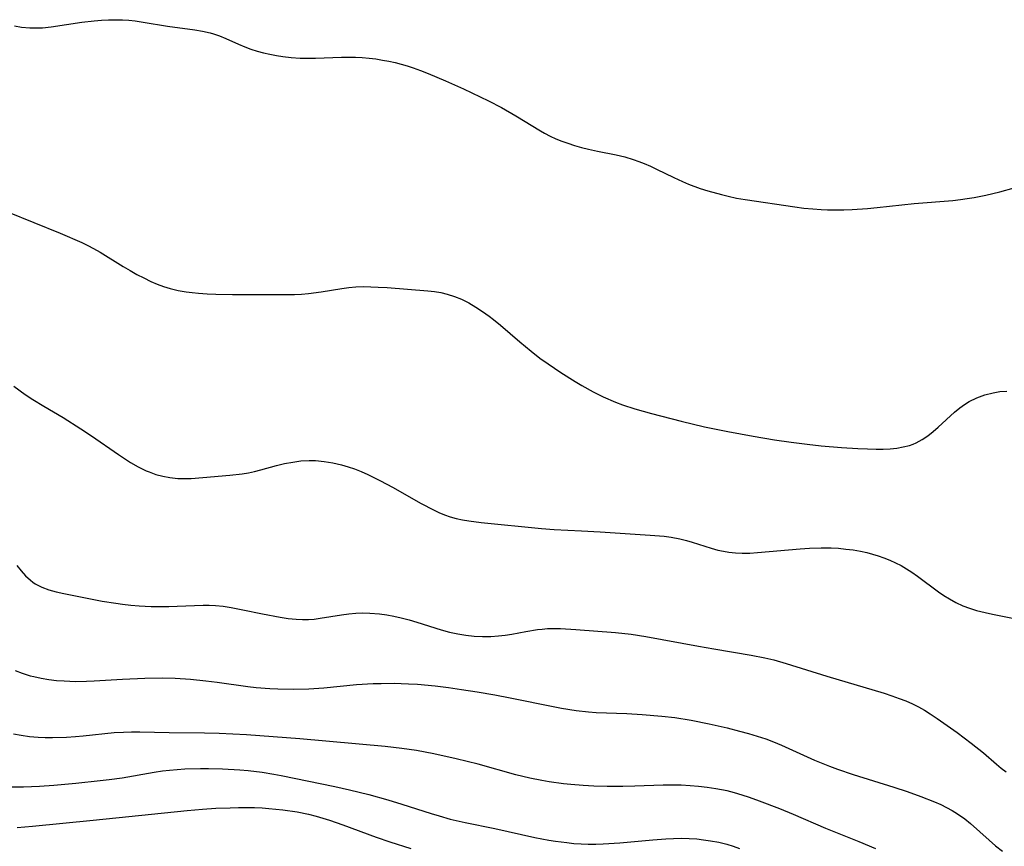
# Model space of a CAD drawing. Header units: metres. Extents: x 1073367 to 1082519, y 1569854 to 1574957.
# Tile 981 of 1056: x 1079686 to 1079898, y 1573738 to 1573916. Entities that reach past the tile are written whole.
import ezdxf

# ---------------------------------------------------------------- set-up
doc = ezdxf.new("R2010")
doc.units = ezdxf.units.M
doc.layers.add('CGG_CurvaNivelLidar_v1', color=253, linetype='Continuous', lineweight=30)

msp = doc.modelspace()

# ---------------------------------------------------------------- linework, layer by layer
at = {"layer": 'CGG_CurvaNivelLidar_v1'}
for p, q in [((1079693.1563, 1573914.4779, 78.5), (1079699.7015, 1573915.4387, 78.5)), ((1079699.7015, 1573915.4387, 78.5), (1079702.3791, 1573915.7509, 78.5)), ((1079702.3791, 1573915.7509, 78.5), (1079703.9362, 1573915.8872, 78.5)), ((1079703.9362, 1573915.8872, 78.5), (1079705.494, 1573915.977, 78.5)), ((1079705.494, 1573915.977, 78.5), (1079706.9765, 1573916.0079, 78.5)), ((1079706.9765, 1573916.0079, 78.5), (1079708.4564, 1573915.9762, 78.5)), ((1079708.4564, 1573915.9762, 78.5), (1079709.8132, 1573915.8862, 78.5)), ((1079709.8132, 1573915.8862, 78.5), (1079711.1654, 1573915.7441, 78.5)), ((1079711.1654, 1573915.7441, 78.5), (1079712.9192, 1573915.497, 78.5)), ((1079712.9192, 1573915.497, 78.5), (1079718.1528, 1573914.6239, 78.5)), ((1079685.2951, 1573914.6552, 78.5), (1079686.7451, 1573914.4139, 78.5)), ((1079686.7451, 1573914.4139, 78.5), (1079688.5818, 1573914.2321, 78.5)), ((1079688.5818, 1573914.2321, 78.5), (1079690.2973, 1573914.2233, 78.5)), ((1079690.2973, 1573914.2233, 78.5), (1079691.307, 1573914.2833, 78.5)), ((1079691.307, 1573914.2833, 78.5), (1079693.1563, 1573914.4779, 78.5)), ((1079718.1528, 1573914.6239, 78.5), (1079723.9934, 1573913.8317, 78.5)), ((1079723.9934, 1573913.8317, 78.5), (1079725.6479, 1573913.5454, 78.5)), ((1079725.6479, 1573913.5454, 78.5), (1079727.269, 1573913.1748, 78.5)), ((1079727.269, 1573913.1748, 78.5), (1079728.0045, 1573912.9641, 78.5)), ((1079728.0045, 1573912.9641, 78.5), (1079729.2977, 1573912.5123, 78.5)), ((1079729.2977, 1573912.5123, 78.5), (1079730.6612, 1573911.9482, 78.5)), ((1079730.6612, 1573911.9482, 78.5), (1079733.3723, 1573910.7269, 78.5)), ((1079733.3723, 1573910.7269, 78.5), (1079734.7503, 1573910.144, 78.5)), ((1079734.7503, 1573910.144, 78.5), (1079736.0548, 1573909.6597, 78.5)), ((1079736.0548, 1573909.6597, 78.5), (1079737.3859, 1573909.2344, 78.5)), ((1079737.3859, 1573909.2344, 78.5), (1079738.7405, 1573908.8701, 78.5)), ((1079738.7405, 1573908.8701, 78.5), (1079740.1209, 1573908.5669, 78.5)), ((1079740.1209, 1573908.5669, 78.5), (1079741.5175, 1573908.3166, 78.5)), ((1079741.5175, 1573908.3166, 78.5), (1079742.9261, 1573908.1082, 78.5)), ((1079742.9261, 1573908.1082, 78.5), (1079744.7148, 1573907.8986, 78.5)), ((1079744.7148, 1573907.8986, 78.5), (1079746.6029, 1573907.7588, 78.5)), ((1079746.6029, 1573907.7588, 78.5), (1079748.5011, 1573907.7032, 78.5)), ((1079748.5011, 1573907.7032, 78.5), (1079749.906, 1573907.7141, 78.5)), ((1079749.906, 1573907.7141, 78.5), (1079755.5228, 1573907.9309, 78.5)), ((1079755.5228, 1573907.9309, 78.5), (1079757.0076, 1573907.9589, 78.5)), ((1079757.0076, 1573907.9589, 78.5), (1079758.4906, 1573907.9429, 78.5)), ((1079758.4906, 1573907.9429, 78.5), (1079759.9582, 1573907.8695, 78.5)), ((1079759.9582, 1573907.8695, 78.5), (1079761.4219, 1573907.7411, 78.5)), ((1079761.4219, 1573907.7411, 78.5), (1079762.8806, 1573907.5617, 78.5)), ((1079762.8806, 1573907.5617, 78.5), (1079764.34, 1573907.3326, 78.5)), ((1079764.34, 1573907.3326, 78.5), (1079765.6894, 1573907.0777, 78.5)), ((1079765.6894, 1573907.0777, 78.5), (1079767.0304, 1573906.7815, 78.5)), ((1079767.0304, 1573906.7815, 78.5), (1079768.3609, 1573906.4406, 78.5)), ((1079768.3609, 1573906.4406, 78.5), (1079769.6272, 1573906.0679, 78.5)), ((1079769.6272, 1573906.0679, 78.5), (1079770.8816, 1573905.6534, 78.5)), ((1079770.8816, 1573905.6534, 78.5), (1079772.4996, 1573905.0577, 78.5)), ((1079772.4996, 1573905.0577, 78.5), (1079774.105, 1573904.4185, 78.5)), ((1079774.105, 1573904.4185, 78.5), (1079777.836, 1573902.8579, 78.5)), ((1079777.836, 1573902.8579, 78.5), (1079781.6858, 1573901.1455, 78.5)), ((1079781.6858, 1573901.1455, 78.5), (1079787.1262, 1573898.5588, 78.5)), ((1079787.1262, 1573898.5588, 78.5), (1079789.8747, 1573897.131, 78.5)), ((1079789.8747, 1573897.131, 78.5), (1079792.9736, 1573895.3495, 78.5)), ((1079792.9736, 1573895.3495, 78.5), (1079798.242, 1573892.1036, 78.5)), ((1079798.242, 1573892.1036, 78.5), (1079799.0958, 1573891.6136, 78.5)), ((1079799.0958, 1573891.6136, 78.5), (1079800.3218, 1573890.9808, 78.5)), ((1079800.3218, 1573890.9808, 78.5), (1079801.5809, 1573890.4068, 78.5)), ((1079801.5809, 1573890.4068, 78.5), (1079802.8677, 1573889.8844, 78.5)), ((1079802.8677, 1573889.8844, 78.5), (1079804.1086, 1573889.434, 78.5)), ((1079804.1086, 1573889.434, 78.5), (1079805.5817, 1573888.9639, 78.5)), ((1079805.5817, 1573888.9639, 78.5), (1079807.0759, 1573888.5464, 78.5)), ((1079807.0759, 1573888.5464, 78.5), (1079808.5862, 1573888.1734, 78.5)), ((1079808.5862, 1573888.1734, 78.5), (1079810.481, 1573887.7585, 78.5)), ((1079810.481, 1573887.7585, 78.5), (1079814.5159, 1573886.9249, 78.5)), ((1079814.5159, 1573886.9249, 78.5), (1079816.3495, 1573886.4883, 78.5)), ((1079816.3495, 1573886.4883, 78.5), (1079818.1555, 1573885.9677, 78.5)), ((1079818.1555, 1573885.9677, 78.5), (1079819.3593, 1573885.5508, 78.5)), ((1079819.3593, 1573885.5508, 78.5), (1079820.546, 1573885.0851, 78.5)), ((1079820.546, 1573885.0851, 78.5), (1079821.8665, 1573884.5104, 78.5)), ((1079821.8665, 1573884.5104, 78.5), (1079823.1716, 1573883.8968, 78.5)), ((1079823.1716, 1573883.8968, 78.5), (1079826.8824, 1573882.0509, 78.5)), ((1079826.8824, 1573882.0509, 78.5), (1079828.7731, 1573881.19, 78.5)), ((1079828.7731, 1573881.19, 78.5), (1079830.0307, 1573880.6753, 78.5)), ((1079830.0307, 1573880.6753, 78.5), (1079832.5915, 1573879.7474, 78.5)), ((1079832.5915, 1573879.7474, 78.5), (1079834.2005, 1573879.2304, 78.5)), ((1079896.9596, 1573879.0295, 78.5), (1079900.0363, 1573879.8762, 78.5)), ((1079834.2005, 1573879.2304, 78.5), (1079837.1165, 1573878.3956, 78.5)), ((1079837.1165, 1573878.3956, 78.5), (1079838.5903, 1573878.0337, 78.5)), ((1079838.5903, 1573878.0337, 78.5), (1079840.3865, 1573877.6569, 78.5)), ((1079840.3865, 1573877.6569, 78.5), (1079842.1954, 1573877.3365, 78.5)), ((1079842.1954, 1573877.3365, 78.5), (1079852.9121, 1573875.745, 78.5)), ((1079886.8383, 1573877.1613, 78.5), (1079888.4601, 1573877.3476, 78.5)), ((1079888.4601, 1573877.3476, 78.5), (1079889.9403, 1573877.5595, 78.5)), ((1079889.9403, 1573877.5595, 78.5), (1079891.4157, 1573877.8076, 78.5)), ((1079891.4157, 1573877.8076, 78.5), (1079893.9167, 1573878.302, 78.5)), ((1079893.9167, 1573878.302, 78.5), (1079896.9596, 1573879.0295, 78.5)), ((1079852.9121, 1573875.745, 78.5), (1079854.8382, 1573875.5139, 78.5)), ((1079854.8382, 1573875.5139, 78.5), (1079856.7674, 1573875.3231, 78.5)), ((1079856.7674, 1573875.3231, 78.5), (1079858.5244, 1573875.1942, 78.5)), ((1079865.1791, 1573875.1769, 78.5), (1079868.4723, 1573875.3996, 78.5)), ((1079868.4723, 1573875.3996, 78.5), (1079870.6048, 1573875.6161, 78.5)), ((1079870.6048, 1573875.6161, 78.5), (1079878.5344, 1573876.5215, 78.5)), ((1079878.5344, 1573876.5215, 78.5), (1079886.8383, 1573877.1613, 78.5)), ((1079683.7698, 1573874.7145, 78), (1079695.0571, 1573870.0949, 78)), ((1079858.5244, 1573875.1942, 78.5), (1079859.9417, 1573875.1337, 78.5)), ((1079859.9417, 1573875.1337, 78.5), (1079861.6861, 1573875.1051, 78.5)), ((1079861.6861, 1573875.1051, 78.5), (1079863.4323, 1573875.1203, 78.5)), ((1079863.4323, 1573875.1203, 78.5), (1079865.1791, 1573875.1769, 78.5)), ((1079695.0571, 1573870.0949, 78), (1079699.7038, 1573868.0939, 78)), ((1079699.7038, 1573868.0939, 78), (1079700.9934, 1573867.4858, 78)), ((1079700.9934, 1573867.4858, 78), (1079702.2616, 1573866.8393, 78)), ((1079702.2616, 1573866.8393, 78), (1079703.6615, 1573866.054, 78)), ((1079703.6615, 1573866.054, 78), (1079708.6423, 1573862.9665, 78)), ((1079708.6423, 1573862.9665, 78), (1079710.1316, 1573862.0745, 78)), ((1079710.1316, 1573862.0745, 78), (1079711.577, 1573861.253, 78)), ((1079711.577, 1573861.253, 78), (1079713.0409, 1573860.4752, 78)), ((1079713.0409, 1573860.4752, 78), (1079714.527, 1573859.7546, 78)), ((1079714.527, 1573859.7546, 78), (1079715.9084, 1573859.1592, 78)), ((1079715.9084, 1573859.1592, 78), (1079717.3128, 1573858.634, 78)), ((1079717.3128, 1573858.634, 78), (1079718.7418, 1573858.1906, 78)), ((1079755.5696, 1573858.1979, 78), (1079757.0921, 1573858.4057, 78)), ((1079757.0921, 1573858.4057, 78), (1079758.6176, 1573858.5517, 78)), ((1079758.6176, 1573858.5517, 78), (1079760.215, 1573858.616, 78)), ((1079760.215, 1573858.616, 78), (1079761.8171, 1573858.6042, 78)), ((1079761.8171, 1573858.6042, 78), (1079763.4224, 1573858.5369, 78)), ((1079763.4224, 1573858.5369, 78), (1079765.3302, 1573858.408, 78)), ((1079765.3302, 1573858.408, 78), (1079774.0577, 1573857.7364, 78)), ((1079718.7418, 1573858.1906, 78), (1079720.416, 1573857.7935, 78)), ((1079720.416, 1573857.7935, 78), (1079722.1175, 1573857.5031, 78)), ((1079722.1175, 1573857.5031, 78), (1079723.4523, 1573857.3396, 78)), ((1079723.4523, 1573857.3396, 78), (1079724.7971, 1573857.2156, 78)), ((1079724.7971, 1573857.2156, 78), (1079726.6366, 1573857.09, 78)), ((1079726.6366, 1573857.09, 78), (1079728.4864, 1573857.0058, 78)), ((1079728.4864, 1573857.0058, 78), (1079732.1205, 1573856.9328, 78)), ((1079732.1205, 1573856.9328, 78), (1079743.6301, 1573856.8952, 78)), ((1079743.6301, 1573856.8952, 78), (1079745.3852, 1573856.9334, 78)), ((1079745.3852, 1573856.9334, 78), (1079746.9016, 1573857.0049, 78)), ((1079746.9016, 1573857.0049, 78), (1079748.4113, 1573857.1254, 78)), ((1079748.4113, 1573857.1254, 78), (1079751.1655, 1573857.4857, 78)), ((1079751.1655, 1573857.4857, 78), (1079755.5696, 1573858.1979, 78)), ((1079774.0577, 1573857.7364, 78), (1079775.4671, 1573857.564, 78)), ((1079775.4671, 1573857.564, 78), (1079776.8589, 1573857.3273, 78)), ((1079776.8589, 1573857.3273, 78), (1079778.2271, 1573857.0059, 78)), ((1079778.2271, 1573857.0059, 78), (1079779.7693, 1573856.5093, 78)), ((1079779.7693, 1573856.5093, 78), (1079781.2727, 1573855.8896, 78)), ((1079781.2727, 1573855.8896, 78), (1079782.8327, 1573855.1125, 78)), ((1079782.8327, 1573855.1125, 78), (1079784.3535, 1573854.2366, 78)), ((1079784.3535, 1573854.2366, 78), (1079785.8379, 1573853.279, 78)), ((1079785.8379, 1573853.279, 78), (1079787.2571, 1573852.2729, 78)), ((1079787.2571, 1573852.2729, 78), (1079788.1885, 1573851.5643, 78)), ((1079788.1885, 1573851.5643, 78), (1079789.7019, 1573850.3292, 78)), ((1079789.7019, 1573850.3292, 78), (1079793.8513, 1573846.7402, 78)), ((1079793.8513, 1573846.7402, 78), (1079796.2491, 1573844.752, 78)), ((1079796.2491, 1573844.752, 78), (1079798.1543, 1573843.2667, 78)), ((1079798.1543, 1573843.2667, 78), (1079799.8755, 1573842.0182, 78)), ((1079799.8755, 1573842.0182, 78), (1079802.6131, 1573840.1844, 78)), ((1079802.6131, 1573840.1844, 78), (1079805.6779, 1573838.2535, 78)), ((1079685.097, 1573837.2213, 77.5), (1079687.5532, 1573835.445, 77.5)), ((1079805.6779, 1573838.2535, 78), (1079807.1553, 1573837.3641, 78)), ((1079807.1553, 1573837.3641, 78), (1079809.5493, 1573836.0286, 78)), ((1079687.5532, 1573835.445, 77.5), (1079689.1913, 1573834.3589, 77.5)), ((1079809.5493, 1573836.0286, 78), (1079811.7366, 1573834.9429, 78)), ((1079892.0139, 1573834.7096, 78), (1079893.7297, 1573835.3503, 78)), ((1079893.7297, 1573835.3503, 78), (1079895.4925, 1573835.8182, 78)), ((1079895.4925, 1573835.8182, 78), (1079896.9579, 1573836.0578, 78)), ((1079896.9579, 1573836.0578, 78), (1079898.4356, 1573836.1511, 78)), ((1079689.1913, 1573834.3589, 77.5), (1079691.5764, 1573832.9206, 77.5)), ((1079691.5764, 1573832.9206, 77.5), (1079695.7551, 1573830.4806, 77.5)), ((1079811.7366, 1573834.9429, 78), (1079814.3445, 1573833.8055, 78)), ((1079814.3445, 1573833.8055, 78), (1079815.8884, 1573833.2139, 78)), ((1079815.8884, 1573833.2139, 78), (1079818.5266, 1573832.3326, 78)), ((1079888.3498, 1573832.5867, 78), (1079888.8376, 1573832.9461, 78)), ((1079888.8376, 1573832.9461, 78), (1079889.326, 1573833.2786, 78)), ((1079889.326, 1573833.2786, 78), (1079890.3646, 1573833.9034, 78)), ((1079890.3646, 1573833.9034, 78), (1079892.0139, 1573834.7096, 78)), ((1079818.5266, 1573832.3326, 78), (1079822.0841, 1573831.3263, 78)), ((1079822.0841, 1573831.3263, 78), (1079828.5084, 1573829.6628, 78)), ((1079883.7215, 1573828.4092, 78), (1079887.1904, 1573831.6355, 78)), ((1079887.1904, 1573831.6355, 78), (1079888.3498, 1573832.5867, 78)), ((1079695.7551, 1573830.4806, 77.5), (1079699.5519, 1573828.0578, 77.5)), ((1079828.5084, 1573829.6628, 78), (1079833.4578, 1573828.4875, 78)), ((1079699.5519, 1573828.0578, 77.5), (1079701.7829, 1573826.5666, 77.5)), ((1079701.7829, 1573826.5666, 77.5), (1079707.6077, 1573822.5046, 77.5)), ((1079833.4578, 1573828.4875, 78), (1079838.5024, 1573827.459, 78)), ((1079838.5024, 1573827.459, 78), (1079843.9747, 1573826.454, 78)), ((1079881.4472, 1573826.5475, 78), (1079882.6035, 1573827.4434, 78)), ((1079882.6035, 1573827.4434, 78), (1079883.7215, 1573828.4092, 78)), ((1079843.9747, 1573826.454, 78), (1079848.5284, 1573825.6735, 78)), ((1079848.5284, 1573825.6735, 78), (1079852.0994, 1573825.154, 78)), ((1079852.0994, 1573825.154, 78), (1079855.5796, 1573824.7321, 78)), ((1079855.5796, 1573824.7321, 78), (1079858.5663, 1573824.4099, 78)), ((1079876.1802, 1573824.1474, 78), (1079877.5278, 1573824.4948, 78)), ((1079877.5278, 1573824.4948, 78), (1079878.3354, 1573824.7805, 78)), ((1079878.3354, 1573824.7805, 78), (1079878.9918, 1573825.0662, 78)), ((1079878.9918, 1573825.0662, 78), (1079880.2461, 1573825.7455, 78)), ((1079880.2461, 1573825.7455, 78), (1079881.4472, 1573826.5475, 78)), ((1079707.6077, 1573822.5046, 77.5), (1079710.2046, 1573820.8028, 77.5)), ((1079858.5663, 1573824.4099, 78), (1079862.9451, 1573824.0259, 78)), ((1079862.9451, 1573824.0259, 78), (1079866.4126, 1573823.8071, 78)), ((1079866.4126, 1573823.8071, 78), (1079868.5223, 1573823.719, 78)), ((1079868.5223, 1573823.719, 78), (1079870.3967, 1573823.683, 78)), ((1079870.3967, 1573823.683, 78), (1079871.9052, 1573823.699, 78)), ((1079871.9052, 1573823.699, 78), (1079873.36, 1573823.7708, 78)), ((1079873.36, 1573823.7708, 78), (1079874.7877, 1573823.9139, 78)), ((1079874.7877, 1573823.9139, 78), (1079876.1802, 1573824.1474, 78)), ((1079710.2046, 1573820.8028, 77.5), (1079711.8654, 1573819.8476, 77.5)), ((1079741.5777, 1573820.1599, 77.5), (1079743.299, 1573820.5776, 77.5)), ((1079743.299, 1573820.5776, 77.5), (1079745.0384, 1573820.9103, 77.5)), ((1079745.0384, 1573820.9103, 77.5), (1079746.7882, 1573821.1456, 77.5)), ((1079746.7882, 1573821.1456, 77.5), (1079748.5769, 1573821.2588, 77.5)), ((1079748.5769, 1573821.2588, 77.5), (1079749.9471, 1573821.2313, 77.5)), ((1079749.9471, 1573821.2313, 77.5), (1079751.8163, 1573821.0484, 77.5)), ((1079751.8163, 1573821.0484, 77.5), (1079753.682, 1573820.7267, 77.5)), ((1079753.682, 1573820.7267, 77.5), (1079755.538, 1573820.2869, 77.5)), ((1079755.538, 1573820.2869, 77.5), (1079756.9298, 1573819.8826, 77.5)), ((1079711.8654, 1573819.8476, 77.5), (1079713.5712, 1573819.0185, 77.5)), ((1079713.5712, 1573819.0185, 77.5), (1079714.1673, 1573818.7716, 77.5)), ((1079714.1673, 1573818.7716, 77.5), (1079715.6343, 1573818.2517, 77.5)), ((1079715.6343, 1573818.2517, 77.5), (1079717.132, 1573817.8444, 77.5)), ((1079731.5305, 1573818.0943, 77.5), (1079734.163, 1573818.408, 77.5)), ((1079734.163, 1573818.408, 77.5), (1079735.5137, 1573818.6228, 77.5)), ((1079735.5137, 1573818.6228, 77.5), (1079736.8527, 1573818.8875, 77.5)), ((1079736.8527, 1573818.8875, 77.5), (1079738.1763, 1573819.2029, 77.5)), ((1079738.1763, 1573819.2029, 77.5), (1079741.5777, 1573820.1599, 77.5)), ((1079756.9298, 1573819.8826, 77.5), (1079758.3085, 1573819.4167, 77.5)), ((1079758.3085, 1573819.4167, 77.5), (1079759.7654, 1573818.8501, 77.5)), ((1079759.7654, 1573818.8501, 77.5), (1079761.2042, 1573818.2225, 77.5)), ((1079761.2042, 1573818.2225, 77.5), (1079762.6257, 1573817.5433, 77.5)), ((1079717.132, 1573817.8444, 77.5), (1079718.6566, 1573817.5607, 77.5)), ((1079718.6566, 1573817.5607, 77.5), (1079720.3336, 1573817.4015, 77.5)), ((1079720.3336, 1573817.4015, 77.5), (1079722.0308, 1573817.3675, 77.5)), ((1079722.0308, 1573817.3675, 77.5), (1079723.2209, 1573817.3996, 77.5)), ((1079723.2209, 1573817.3996, 77.5), (1079725.7569, 1573817.5569, 77.5)), ((1079725.7569, 1573817.5569, 77.5), (1079731.5305, 1573818.0943, 77.5)), ((1079762.6257, 1573817.5433, 77.5), (1079763.9199, 1573816.8795, 77.5)), ((1079763.9199, 1573816.8795, 77.5), (1079766.4784, 1573815.4798, 77.5)), ((1079766.4784, 1573815.4798, 77.5), (1079772.615, 1573811.9935, 77.5)), ((1079772.615, 1573811.9935, 77.5), (1079775.2685, 1573810.6004, 77.5)), ((1079775.2685, 1573810.6004, 77.5), (1079776.4512, 1573810.0461, 77.5)), ((1079776.4512, 1573810.0461, 77.5), (1079777.6484, 1573809.5457, 77.5)), ((1079777.6484, 1573809.5457, 77.5), (1079778.8657, 1573809.1151, 77.5)), ((1079778.8657, 1573809.1151, 77.5), (1079780.1679, 1573808.7515, 77.5)), ((1079780.1679, 1573808.7515, 77.5), (1079781.4929, 1573808.467, 77.5)), ((1079781.4929, 1573808.467, 77.5), (1079782.8359, 1573808.2468, 77.5)), ((1079782.8359, 1573808.2468, 77.5), (1079785.4882, 1573807.9339, 77.5)), ((1079785.4882, 1573807.9339, 77.5), (1079798.4931, 1573806.621, 77.5)), ((1079798.4931, 1573806.621, 77.5), (1079801.1649, 1573806.4287, 77.5)), ((1079801.1649, 1573806.4287, 77.5), (1079807.0463, 1573806.152, 77.5)), ((1079807.0463, 1573806.152, 77.5), (1079811.0589, 1573805.9287, 77.5)), ((1079811.0589, 1573805.9287, 77.5), (1079821.8296, 1573805.2221, 77.5)), ((1079821.8296, 1573805.2221, 77.5), (1079824.8475, 1573804.9444, 77.5)), ((1079824.8475, 1573804.9444, 77.5), (1079826.3371, 1573804.7432, 77.5)), ((1079826.3371, 1573804.7432, 77.5), (1079828.2201, 1573804.3918, 77.5)), ((1079828.2201, 1573804.3918, 77.5), (1079829.6368, 1573804.0366, 77.5)), ((1079829.6368, 1573804.0366, 77.5), (1079830.8382, 1573803.6849, 77.5)), ((1079830.8382, 1573803.6849, 77.5), (1079834.9049, 1573802.397, 77.5)), ((1079834.9049, 1573802.397, 77.5), (1079836.3484, 1573801.9951, 77.5)), ((1079836.3484, 1573801.9951, 77.5), (1079837.5413, 1573801.7203, 77.5)), ((1079837.5413, 1573801.7203, 77.5), (1079838.7452, 1573801.5127, 77.5)), ((1079838.7452, 1573801.5127, 77.5), (1079840.16, 1573801.371, 77.5)), ((1079840.16, 1573801.371, 77.5), (1079841.59, 1573801.3206, 77.5)), ((1079841.59, 1573801.3206, 77.5), (1079843.2226, 1573801.3477, 77.5)), ((1079843.2226, 1573801.3477, 77.5), (1079844.8679, 1573801.4392, 77.5)), ((1079844.8679, 1573801.4392, 77.5), (1079854.0765, 1573802.2769, 77.5)), ((1079854.0765, 1573802.2769, 77.5), (1079856.018, 1573802.4136, 77.5)), ((1079856.018, 1573802.4136, 77.5), (1079858.533, 1573802.4988, 77.5)), ((1079858.533, 1573802.4988, 77.5), (1079860.7029, 1573802.4572, 77.5)), ((1079860.7029, 1573802.4572, 77.5), (1079862.2896, 1573802.3596, 77.5)), ((1079862.2896, 1573802.3596, 77.5), (1079863.8689, 1573802.208, 77.5)), ((1079863.8689, 1573802.208, 77.5), (1079865.4378, 1573802.0011, 77.5)), ((1079865.4378, 1573802.0011, 77.5), (1079866.9926, 1573801.734, 77.5)), ((1079866.9926, 1573801.734, 77.5), (1079868.3434, 1573801.4419, 77.5)), ((1079868.3434, 1573801.4419, 77.5), (1079869.5639, 1573801.1189, 77.5)), ((1079869.5639, 1573801.1189, 77.5), (1079870.7692, 1573800.7462, 77.5)), ((1079870.7692, 1573800.7462, 77.5), (1079872.0397, 1573800.2983, 77.5)), ((1079872.0397, 1573800.2983, 77.5), (1079873.2897, 1573799.7989, 77.5)), ((1079873.2897, 1573799.7989, 77.5), (1079874.5155, 1573799.2449, 77.5)), ((1079874.5155, 1573799.2449, 77.5), (1079875.708, 1573798.6359, 77.5)), ((1079685.7996, 1573798.6608, 77), (1079686.6905, 1573797.5027, 77)), ((1079686.6905, 1573797.5027, 77), (1079687.6455, 1573796.437, 77)), ((1079875.708, 1573798.6359, 77.5), (1079876.8714, 1573797.9721, 77.5)), ((1079876.8714, 1573797.9721, 77.5), (1079878.0041, 1573797.2562, 77.5)), ((1079878.0041, 1573797.2562, 77.5), (1079879.252, 1573796.3863, 77.5)), ((1079687.6455, 1573796.437, 77), (1079688.6811, 1573795.4903, 77)), ((1079688.6811, 1573795.4903, 77), (1079689.2325, 1573795.0737, 77)), ((1079689.2325, 1573795.0737, 77), (1079689.734, 1573794.7455, 77)), ((1079879.252, 1573796.3863, 77.5), (1079883.7639, 1573793.0102, 77.5)), ((1079689.734, 1573794.7455, 77), (1079691.1424, 1573794.022, 77)), ((1079691.1424, 1573794.022, 77), (1079692.6569, 1573793.4553, 77)), ((1079692.6569, 1573793.4553, 77), (1079694.2499, 1573792.9991, 77)), ((1079694.2499, 1573792.9991, 77), (1079695.8991, 1573792.615, 77)), ((1079883.7639, 1573793.0102, 77.5), (1079884.9153, 1573792.2219, 77.5)), ((1079695.8991, 1573792.615, 77), (1079704.0863, 1573791.0245, 77)), ((1079704.0863, 1573791.0245, 77), (1079707.0594, 1573790.5352, 77)), ((1079884.9153, 1573792.2219, 77.5), (1079886.0926, 1573791.483, 77.5)), ((1079886.0926, 1573791.483, 77.5), (1079887.5057, 1573790.7017, 77.5)), ((1079887.5057, 1573790.7017, 77.5), (1079888.9661, 1573790.0231, 77.5)), ((1079707.0594, 1573790.5352, 77), (1079708.4585, 1573790.3472, 77)), ((1079708.4585, 1573790.3472, 77), (1079710.2593, 1573790.1555, 77)), ((1079710.2593, 1573790.1555, 77), (1079712.0655, 1573790.0134, 77)), ((1079712.0655, 1573790.0134, 77), (1079714.6215, 1573789.8866, 77)), ((1079714.6215, 1573789.8866, 77), (1079716.5244, 1573789.8484, 77)), ((1079716.5244, 1573789.8484, 77), (1079718.4241, 1573789.86, 77)), ((1079718.4241, 1573789.86, 77), (1079720.2155, 1573789.9166, 77)), ((1079720.2155, 1573789.9166, 77), (1079723.9166, 1573790.0986, 77)), ((1079723.9166, 1573790.0986, 77), (1079725.8248, 1573790.1569, 77)), ((1079725.8248, 1573790.1569, 77), (1079727.1232, 1573790.1486, 77)), ((1079727.1232, 1573790.1486, 77), (1079728.4173, 1573790.0861, 77)), ((1079728.4173, 1573790.0861, 77), (1079730.1084, 1573789.91, 77)), ((1079730.1084, 1573789.91, 77), (1079731.7928, 1573789.6485, 77)), ((1079731.7928, 1573789.6485, 77), (1079734.3277, 1573789.1528, 77)), ((1079734.3277, 1573789.1528, 77), (1079738.5399, 1573788.2604, 77)), ((1079888.9661, 1573790.0231, 77.5), (1079890.4263, 1573789.4746, 77.5)), ((1079890.4263, 1573789.4746, 77.5), (1079891.9245, 1573789.0139, 77.5)), ((1079891.9245, 1573789.0139, 77.5), (1079893.7964, 1573788.5367, 77.5)), ((1079893.7964, 1573788.5367, 77.5), (1079895.3371, 1573788.1972, 77.5)), ((1079738.5399, 1573788.2604, 77), (1079742.3577, 1573787.5645, 77)), ((1079742.3577, 1573787.5645, 77), (1079744.0796, 1573787.3087, 77)), ((1079744.0796, 1573787.3087, 77), (1079745.7956, 1573787.1255, 77)), ((1079745.7956, 1573787.1255, 77), (1079747.1037, 1573787.0587, 77)), ((1079747.1037, 1573787.0587, 77), (1079748.4081, 1573787.0708, 77)), ((1079748.4081, 1573787.0708, 77), (1079749.6782, 1573787.166, 77)), ((1079749.6782, 1573787.166, 77), (1079750.945, 1573787.326, 77)), ((1079750.945, 1573787.326, 77), (1079755.5362, 1573788.0908, 77)), ((1079755.5362, 1573788.0908, 77), (1079757.0652, 1573788.2913, 77)), ((1079757.0652, 1573788.2913, 77), (1079758.6028, 1573788.4206, 77)), ((1079758.6028, 1573788.4206, 77), (1079760.1124, 1573788.4582, 77)), ((1079760.1124, 1573788.4582, 77), (1079761.6268, 1573788.4147, 77)), ((1079761.6268, 1573788.4147, 77), (1079763.6891, 1573788.2433, 77)), ((1079763.6891, 1573788.2433, 77), (1079765.2405, 1573788.0393, 77)), ((1079765.2405, 1573788.0393, 77), (1079766.786, 1573787.7732, 77)), ((1079766.786, 1573787.7732, 77), (1079768.3217, 1573787.4411, 77)), ((1079768.3217, 1573787.4411, 77), (1079770.0144, 1573786.9924, 77)), ((1079770.0144, 1573786.9924, 77), (1079771.6938, 1573786.4817, 77)), ((1079771.6938, 1573786.4817, 77), (1079776.8955, 1573784.8023, 77)), ((1079895.3371, 1573788.1972, 77.5), (1079902.1257, 1573786.8466, 77.5)), ((1079776.8955, 1573784.8023, 77), (1079778.7205, 1573784.3121, 77)), ((1079778.7205, 1573784.3121, 77), (1079780.47, 1573783.9484, 77)), ((1079792.1024, 1573783.9284, 77), (1079795.1038, 1573784.4944, 77)), ((1079795.1038, 1573784.4944, 77), (1079797.6047, 1573784.898, 77)), ((1079797.6047, 1573784.898, 77), (1079798.6058, 1573785.0085, 77)), ((1079798.6058, 1573785.0085, 77), (1079799.7798, 1573785.0915, 77)), ((1079799.7798, 1573785.0915, 77), (1079800.9584, 1573785.1273, 77)), ((1079800.9584, 1573785.1273, 77), (1079802.5784, 1573785.1095, 77)), ((1079802.5784, 1573785.1095, 77), (1079805.8343, 1573784.9229, 77)), ((1079805.8343, 1573784.9229, 77), (1079814.4051, 1573784.2332, 77)), ((1079780.47, 1573783.9484, 77), (1079782.2347, 1573783.6802, 77)), ((1079782.2347, 1573783.6802, 77), (1079784.0088, 1573783.5015, 77)), ((1079784.0088, 1573783.5015, 77), (1079785.7867, 1573783.4125, 77)), ((1079785.7867, 1573783.4125, 77), (1079787.5635, 1573783.4198, 77)), ((1079787.5635, 1573783.4198, 77), (1079789.256, 1573783.5288, 77)), ((1079789.256, 1573783.5288, 77), (1079790.6826, 1573783.7009, 77)), ((1079790.6826, 1573783.7009, 77), (1079792.1024, 1573783.9284, 77)), ((1079814.4051, 1573784.2332, 77), (1079817.7356, 1573783.8749, 77)), ((1079817.7356, 1573783.8749, 77), (1079820.8563, 1573783.3999, 77)), ((1079820.8563, 1573783.3999, 77), (1079832.1961, 1573781.3015, 77)), ((1079832.1961, 1573781.3015, 77), (1079835.5186, 1573780.7264, 77)), ((1079835.5186, 1573780.7264, 77), (1079843.49, 1573779.4256, 77)), ((1079843.49, 1573779.4256, 77), (1079846.4834, 1573778.8334, 77)), ((1079846.4834, 1573778.8334, 77), (1079848.4044, 1573778.3692, 77)), ((1079848.4044, 1573778.3692, 77), (1079851.0019, 1573777.6359, 77)), ((1079685.3902, 1573776.0916, 76.5), (1079686.9019, 1573775.5156, 76.5)), ((1079851.0019, 1573777.6359, 77), (1079859.7942, 1573774.8525, 77)), ((1079686.9019, 1573775.5156, 76.5), (1079688.6218, 1573774.976, 76.5)), ((1079688.6218, 1573774.976, 76.5), (1079689.4002, 1573774.7761, 76.5)), ((1079689.4002, 1573774.7761, 76.5), (1079691.0152, 1573774.4353, 76.5)), ((1079691.0152, 1573774.4353, 76.5), (1079692.6513, 1573774.1736, 76.5)), ((1079692.6513, 1573774.1736, 76.5), (1079694.3029, 1573773.9801, 76.5)), ((1079694.3029, 1573773.9801, 76.5), (1079695.9656, 1573773.8487, 76.5)), ((1079695.9656, 1573773.8487, 76.5), (1079698.3656, 1573773.7664, 76.5)), ((1079698.3656, 1573773.7664, 76.5), (1079700.7087, 1573773.8036, 76.5)), ((1079700.7087, 1573773.8036, 76.5), (1079702.3914, 1573773.8802, 76.5)), ((1079702.3914, 1573773.8802, 76.5), (1079708.4623, 1573774.2513, 76.5)), ((1079708.4623, 1573774.2513, 76.5), (1079713.3013, 1573774.4551, 76.5)), ((1079713.3013, 1573774.4551, 76.5), (1079717.1456, 1573774.498, 76.5)), ((1079717.1456, 1573774.498, 76.5), (1079719.7496, 1573774.4293, 76.5)), ((1079719.7496, 1573774.4293, 76.5), (1079723.0647, 1573774.2151, 76.5)), ((1079723.0647, 1573774.2151, 76.5), (1079726.3703, 1573773.8889, 76.5)), ((1079726.3703, 1573773.8889, 76.5), (1079728.8003, 1573773.5872, 76.5)), ((1079859.7942, 1573774.8525, 77), (1079872.0859, 1573771.2021, 77)), ((1079728.8003, 1573773.5872, 76.5), (1079735.4012, 1573772.6681, 76.5)), ((1079735.4012, 1573772.6681, 76.5), (1079737.1676, 1573772.4636, 76.5)), ((1079737.1676, 1573772.4636, 76.5), (1079740.1231, 1573772.2238, 76.5)), ((1079740.1231, 1573772.2238, 76.5), (1079741.8133, 1573772.1472, 76.5)), ((1079741.8133, 1573772.1472, 76.5), (1079745.1979, 1573772.1028, 76.5)), ((1079745.1979, 1573772.1028, 76.5), (1079748.4824, 1573772.1878, 76.5)), ((1079748.4824, 1573772.1878, 76.5), (1079751.6976, 1573772.4031, 76.5)), ((1079751.6976, 1573772.4031, 76.5), (1079758.7452, 1573773.0551, 76.5)), ((1079758.7452, 1573773.0551, 76.5), (1079762.2878, 1573773.2703, 76.5)), ((1079762.2878, 1573773.2703, 76.5), (1079764.0606, 1573773.3329, 76.5)), ((1079764.0606, 1573773.3329, 76.5), (1079766.9, 1573773.3603, 76.5)), ((1079766.9, 1573773.3603, 76.5), (1079768.3189, 1573773.3333, 76.5)), ((1079768.3189, 1573773.3333, 76.5), (1079769.9385, 1573773.2639, 76.5)), ((1079769.9385, 1573773.2639, 76.5), (1079771.8447, 1573773.1364, 76.5)), ((1079771.8447, 1573773.1364, 76.5), (1079775.6526, 1573772.7735, 76.5)), ((1079775.6526, 1573772.7735, 76.5), (1079778.4902, 1573772.435, 76.5)), ((1079778.4902, 1573772.435, 76.5), (1079781.3174, 1573772.0446, 76.5)), ((1079781.3174, 1573772.0446, 76.5), (1079784.6228, 1573771.5308, 76.5)), ((1079784.6228, 1573771.5308, 76.5), (1079788.4704, 1573770.8662, 76.5)), ((1079788.4704, 1573770.8662, 76.5), (1079791.7681, 1573770.2349, 76.5)), ((1079791.7681, 1573770.2349, 76.5), (1079801.3514, 1573768.2604, 76.5)), ((1079872.0859, 1573771.2021, 77), (1079873.7123, 1573770.6759, 77)), ((1079873.7123, 1573770.6759, 77), (1079875.3189, 1573770.1084, 77)), ((1079875.3189, 1573770.1084, 77), (1079876.7628, 1573769.5388, 77)), ((1079876.7628, 1573769.5388, 77), (1079878.1773, 1573768.9072, 77)), ((1079801.3514, 1573768.2604, 76.5), (1079802.7673, 1573768.0029, 76.5)), ((1079802.7673, 1573768.0029, 76.5), (1079805.903, 1573767.5182, 76.5)), ((1079805.903, 1573767.5182, 76.5), (1079808.5507, 1573767.2201, 76.5)), ((1079878.1773, 1573768.9072, 77), (1079879.4601, 1573768.2564, 77)), ((1079879.4601, 1573768.2564, 77), (1079880.7158, 1573767.551, 77)), ((1079880.7158, 1573767.551, 77), (1079881.9481, 1573766.8001, 77)), ((1079808.5507, 1573767.2201, 76.5), (1079810.2104, 1573767.0986, 76.5)), ((1079810.2104, 1573767.0986, 76.5), (1079816.8153, 1573766.8398, 76.5)), ((1079816.8153, 1573766.8398, 76.5), (1079820.0702, 1573766.6685, 76.5)), ((1079820.0702, 1573766.6685, 76.5), (1079824.3475, 1573766.2933, 76.5)), ((1079824.3475, 1573766.2933, 76.5), (1079827.093, 1573765.9656, 76.5)), ((1079827.093, 1573765.9656, 76.5), (1079830.5933, 1573765.4244, 76.5)), ((1079830.5933, 1573765.4244, 76.5), (1079834.4797, 1573764.6518, 76.5)), ((1079881.9481, 1573766.8001, 77), (1079883.5055, 1573765.7796, 77)), ((1079883.5055, 1573765.7796, 77), (1079887.7631, 1573762.767, 77)), ((1079834.4797, 1573764.6518, 76.5), (1079838.3403, 1573763.761, 76.5)), ((1079838.3403, 1573763.761, 76.5), (1079841.0302, 1573763.0837, 76.5)), ((1079686.7085, 1573762.0888, 76), (1079685.0503, 1573762.3932, 76)), ((1079688.4717, 1573761.859, 76), (1079686.7085, 1573762.0888, 76)), ((1079690.3755, 1573761.712, 76), (1079688.4717, 1573761.859, 76)), ((1079691.8929, 1573761.6526, 76), (1079690.3755, 1573761.712, 76)), ((1079693.4145, 1573761.6349, 76), (1079691.8929, 1573761.6526, 76)), ((1079696.4629, 1573761.7107, 76), (1079693.4145, 1573761.6349, 76)), ((1079698.4074, 1573761.8329, 76), (1079696.4629, 1573761.7107, 76)), ((1079700.0486, 1573761.976, 76), (1079698.4074, 1573761.8329, 76)), ((1079706.7146, 1573762.6599, 76), (1079700.0486, 1573761.976, 76)), ((1079708.6603, 1573762.7833, 76), (1079706.7146, 1573762.6599, 76)), ((1079710.4144, 1573762.8293, 76), (1079708.6603, 1573762.7833, 76)), ((1079712.1703, 1573762.8282, 76), (1079710.4144, 1573762.8293, 76)), ((1079718.504, 1573762.7019, 76), (1079712.1703, 1573762.8282, 76)), ((1079726.1168, 1573762.6402, 76), (1079718.504, 1573762.7019, 76)), ((1079729.2462, 1573762.5592, 76), (1079726.1168, 1573762.6402, 76)), ((1079735.1056, 1573762.2347, 76), (1079729.2462, 1573762.5592, 76)), ((1079746.5633, 1573761.4114, 76), (1079735.1056, 1573762.2347, 76)), ((1079764.8837, 1573759.7611, 76), (1079746.5633, 1573761.4114, 76)), ((1079841.0302, 1573763.0837, 76.5), (1079842.9359, 1573762.5639, 76.5)), ((1079842.9359, 1573762.5639, 76.5), (1079844.8252, 1573761.9985, 76.5)), ((1079844.8252, 1573761.9985, 76.5), (1079846.6915, 1573761.3697, 76.5)), ((1079846.6915, 1573761.3697, 76.5), (1079848.3294, 1573760.7429, 76.5)), ((1079887.7631, 1573762.767, 77), (1079890.7923, 1573760.4912, 77)), ((1079768.4726, 1573759.3608, 76), (1079764.8837, 1573759.7611, 76)), ((1079771.6232, 1573758.8953, 76), (1079768.4726, 1573759.3608, 76)), ((1079775.3177, 1573758.2159, 76), (1079771.6232, 1573758.8953, 76)), ((1079848.3294, 1573760.7429, 76.5), (1079850.0348, 1573760.0229, 76.5)), ((1079850.0348, 1573760.0229, 76.5), (1079857.1227, 1573756.8301, 76.5)), ((1079890.7923, 1573760.4912, 77), (1079893.3975, 1573758.3835, 77)), ((1079780.1625, 1573757.1324, 76), (1079775.3177, 1573758.2159, 76)), ((1079784.8606, 1573755.9299, 76), (1079780.1625, 1573757.1324, 76)), ((1079857.1227, 1573756.8301, 76.5), (1079860.3486, 1573755.5238, 76.5)), ((1079893.3975, 1573758.3835, 77), (1079896.2243, 1573755.9401, 77)), ((1079717.0467, 1573754.5214, 75.5), (1079718.5619, 1573754.7007, 75.5)), ((1079718.5619, 1573754.7007, 75.5), (1079720.1993, 1573754.8433, 75.5)), ((1079720.1993, 1573754.8433, 75.5), (1079721.8838, 1573754.9425, 75.5)), ((1079721.8838, 1573754.9425, 75.5), (1079725.2617, 1573755.0295, 75.5)), ((1079725.2617, 1573755.0295, 75.5), (1079726.9531, 1573755.0273, 75.5)), ((1079726.9531, 1573755.0273, 75.5), (1079729.9649, 1573754.9533, 75.5)), ((1079729.9649, 1573754.9533, 75.5), (1079733.6493, 1573754.7433, 75.5)), ((1079733.6493, 1573754.7433, 75.5), (1079735.4868, 1573754.5859, 75.5)), ((1079792.9728, 1573753.6984, 76), (1079784.8606, 1573755.9299, 76)), ((1079860.3486, 1573755.5238, 76.5), (1079862.0383, 1573754.8995, 76.5)), ((1079862.0383, 1573754.8995, 76.5), (1079865.4498, 1573753.729, 76.5)), ((1079896.2243, 1573755.9401, 77), (1079897.252, 1573755.0938, 77)), ((1079897.252, 1573755.0938, 77), (1079898.3051, 1573754.2904, 77)), ((1079703.6673, 1573752.4183, 75.5), (1079705.5879, 1573752.6457, 75.5)), ((1079705.5879, 1573752.6457, 75.5), (1079708.415, 1573753.0411, 75.5)), ((1079708.415, 1573753.0411, 75.5), (1079715.2546, 1573754.2509, 75.5)), ((1079715.2546, 1573754.2509, 75.5), (1079717.0467, 1573754.5214, 75.5)), ((1079735.4868, 1573754.5859, 75.5), (1079738.4387, 1573754.237, 75.5)), ((1079738.4387, 1573754.237, 75.5), (1079740.9456, 1573753.8257, 75.5)), ((1079740.9456, 1573753.8257, 75.5), (1079742.5265, 1573753.5236, 75.5)), ((1079742.5265, 1573753.5236, 75.5), (1079754.0607, 1573751.1613, 75.5)), ((1079795.9716, 1573752.9776, 76), (1079792.9728, 1573753.6984, 76)), ((1079798.5739, 1573752.4451, 76), (1079795.9716, 1573752.9776, 76)), ((1079865.4498, 1573753.729, 76.5), (1079874.1592, 1573750.9988, 76.5)), ((1079684.2103, 1573751.1136, 75.5), (1079687.1708, 1573751.091, 75.5)), ((1079687.1708, 1573751.091, 75.5), (1079690.6159, 1573751.2356, 75.5)), ((1079690.6159, 1573751.2356, 75.5), (1079693.7414, 1573751.463, 75.5)), ((1079693.7414, 1573751.463, 75.5), (1079698.4625, 1573751.888, 75.5)), ((1079698.4625, 1573751.888, 75.5), (1079703.6673, 1573752.4183, 75.5)), ((1079754.0607, 1573751.1613, 75.5), (1079757.2036, 1573750.4635, 75.5)), ((1079757.2036, 1573750.4635, 75.5), (1079761.4019, 1573749.4158, 75.5)), ((1079800.1506, 1573752.1758, 76), (1079798.5739, 1573752.4451, 76)), ((1079803.2322, 1573751.7568, 76), (1079800.1506, 1573752.1758, 76)), ((1079804.7794, 1573751.5909, 76), (1079803.2322, 1573751.7568, 76)), ((1079807.4224, 1573751.3679, 76), (1079804.7794, 1573751.5909, 76)), ((1079809.7202, 1573751.2402, 76), (1079807.4224, 1573751.3679, 76)), ((1079812.5875, 1573751.1579, 76), (1079809.7202, 1573751.2402, 76)), ((1079815.9144, 1573751.148, 76), (1079812.5875, 1573751.1579, 76)), ((1079818.4983, 1573751.2048, 76), (1079815.9144, 1573751.148, 76)), ((1079824.6439, 1573751.4164, 76), (1079818.4983, 1573751.2048, 76)), ((1079826.5905, 1573751.4427, 76), (1079824.6439, 1573751.4164, 76)), ((1079828.5066, 1573751.4226, 76), (1079826.5905, 1573751.4427, 76)), ((1079830.3777, 1573751.3363, 76), (1079828.5066, 1573751.4226, 76)), ((1079832.2363, 1573751.1847, 76), (1079830.3777, 1573751.3363, 76)), ((1079834.0869, 1573750.9697, 76), (1079832.2363, 1573751.1847, 76)), ((1079835.9267, 1573750.6888, 76), (1079834.0869, 1573750.9697, 76)), ((1079838.373, 1573750.1923, 76), (1079835.9267, 1573750.6888, 76)), ((1079874.1592, 1573750.9988, 76.5), (1079877.0471, 1573750.055, 76.5)), ((1079761.4019, 1573749.4158, 75.5), (1079765.4342, 1573748.3013, 75.5)), ((1079839.9703, 1573749.7777, 76), (1079838.373, 1573750.1923, 76)), ((1079841.5546, 1573749.3049, 76), (1079839.9703, 1573749.7777, 76)), ((1079843.1286, 1573748.7874, 76), (1079841.5546, 1573749.3049, 76)), ((1079845.271, 1573748.0252, 76), (1079843.1286, 1573748.7874, 76)), ((1079877.0471, 1573750.055, 76.5), (1079879.9764, 1573749.015, 76.5)), ((1079879.9764, 1573749.015, 76.5), (1079882.8837, 1573747.8637, 76.5)), ((1079722.3766, 1573745.9809, 75), (1079725.6612, 1573746.2781, 75)), ((1079725.6612, 1573746.2781, 75), (1079728.5197, 1573746.4719, 75)), ((1079728.5197, 1573746.4719, 75), (1079731.5634, 1573746.6064, 75)), ((1079731.5634, 1573746.6064, 75), (1079733.3774, 1573746.653, 75)), ((1079733.3774, 1573746.653, 75), (1079735.1899, 1573746.6656, 75)), ((1079735.1899, 1573746.6656, 75), (1079736.84, 1573746.6373, 75)), ((1079736.84, 1573746.6373, 75), (1079738.4871, 1573746.5641, 75)), ((1079738.4871, 1573746.5641, 75), (1079739.9152, 1573746.4604, 75)), ((1079739.9152, 1573746.4604, 75), (1079742.8935, 1573746.1474, 75)), ((1079765.4342, 1573748.3013, 75.5), (1079768.4692, 1573747.3744, 75.5)), ((1079768.4692, 1573747.3744, 75.5), (1079774.7905, 1573745.3512, 75.5)), ((1079849.6749, 1573746.3247, 76), (1079845.271, 1573748.0252, 76)), ((1079852.6111, 1573745.1207, 76), (1079849.6749, 1573746.3247, 76)), ((1079882.8837, 1573747.8637, 76.5), (1079884.2418, 1573747.2656, 76.5)), ((1079884.2418, 1573747.2656, 76.5), (1079885.4866, 1573746.6657, 76.5)), ((1079885.4866, 1573746.6657, 76.5), (1079886.6986, 1573746.0167, 76.5)), ((1079702.1762, 1573743.8916, 75), (1079722.3766, 1573745.9809, 75)), ((1079742.8935, 1573746.1474, 75), (1079745.9831, 1573745.6855, 75)), ((1079745.9831, 1573745.6855, 75), (1079748.3937, 1573745.1943, 75)), ((1079748.3937, 1573745.1943, 75), (1079750.0563, 1573744.7752, 75)), ((1079750.0563, 1573744.7752, 75), (1079751.498, 1573744.3572, 75)), ((1079751.498, 1573744.3572, 75), (1079752.9299, 1573743.9004, 75)), ((1079774.7905, 1573745.3512, 75.5), (1079776.4644, 1573744.8396, 75.5)), ((1079776.4644, 1573744.8396, 75.5), (1079778.8634, 1573744.1695, 75.5)), ((1079778.8634, 1573744.1695, 75.5), (1079782.1012, 1573743.4103, 75.5)), ((1079859.5739, 1573742.1593, 76), (1079852.6111, 1573745.1207, 76)), ((1079886.6986, 1573746.0167, 76.5), (1079887.87, 1573745.3064, 76.5)), ((1079887.87, 1573745.3064, 76.5), (1079889.3871, 1573744.2285, 76.5)), ((1079889.3871, 1573744.2285, 76.5), (1079890.6653, 1573743.1878, 76.5)), ((1079685.8517, 1573742.3114, 75), (1079689.1087, 1573742.6011, 75)), ((1079689.1087, 1573742.6011, 75), (1079702.1762, 1573743.8916, 75)), ((1079752.9299, 1573743.9004, 75), (1079755.8048, 1573742.8945, 75)), ((1079755.8048, 1573742.8945, 75), (1079762.9494, 1573740.3004, 75)), ((1079782.1012, 1573743.4103, 75.5), (1079788.446, 1573742.1034, 75.5)), ((1079788.446, 1573742.1034, 75.5), (1079797.0485, 1573740.2089, 75.5)), ((1079866.7051, 1573739.2352, 76), (1079859.5739, 1573742.1593, 76)), ((1079890.6653, 1573743.1878, 76.5), (1079894.6087, 1573739.6516, 76.5)), ((1079762.9494, 1573740.3004, 75), (1079765.9218, 1573739.2699, 75)), ((1079797.0485, 1573740.2089, 75.5), (1079800.0295, 1573739.6476, 75.5)), ((1079822.375, 1573739.6917, 75.5), (1079825.1663, 1573739.92, 75.5)), ((1079825.1663, 1573739.92, 75.5), (1079826.8453, 1573740.0068, 75.5)), ((1079826.8453, 1573740.0068, 75.5), (1079828.5214, 1573740.0349, 75.5)), ((1079828.5214, 1573740.0349, 75.5), (1079830.1758, 1573739.9917, 75.5)), ((1079830.1758, 1573739.9917, 75.5), (1079831.8241, 1573739.8802, 75.5)), ((1079831.8241, 1573739.8802, 75.5), (1079833.312, 1573739.7224, 75.5)), ((1079765.9218, 1573739.2699, 75), (1079770.3827, 1573737.821, 75)), ((1079800.0295, 1573739.6476, 75.5), (1079801.5163, 1573739.4113, 75.5)), ((1079801.5163, 1573739.4113, 75.5), (1079803.9275, 1573739.093, 75.5)), ((1079803.9275, 1573739.093, 75.5), (1079805.4577, 1573738.9355, 75.5)), ((1079805.4577, 1573738.9355, 75.5), (1079806.99, 1573738.8193, 75.5)), ((1079806.99, 1573738.8193, 75.5), (1079808.5244, 1573738.7547, 75.5)), ((1079808.5244, 1573738.7547, 75.5), (1079810.1227, 1573738.7501, 75.5)), ((1079810.1227, 1573738.7501, 75.5), (1079811.7231, 1573738.7982, 75.5)), ((1079811.7231, 1573738.7982, 75.5), (1079815.3269, 1573739.0322, 75.5)), ((1079815.3269, 1573739.0322, 75.5), (1079822.375, 1573739.6917, 75.5)), ((1079833.312, 1573739.7224, 75.5), (1079834.7904, 1573739.5091, 75.5)), ((1079834.7904, 1573739.5091, 75.5), (1079836.5506, 1573739.1723, 75.5)), ((1079836.5506, 1573739.1723, 75.5), (1079838.2864, 1573738.7355, 75.5)), ((1079838.2864, 1573738.7355, 75.5), (1079839.6725, 1573738.2994, 75.5)), ((1079839.6725, 1573738.2994, 75.5), (1079841.0405, 1573737.7989, 75.5)), ((1079870.2738, 1573737.736, 76), (1079866.7051, 1573739.2352, 76)), ((1079894.6087, 1573739.6516, 76.5), (1079896.0258, 1573738.4343, 76.5)), ((1079896.0258, 1573738.4343, 76.5), (1079897.4822, 1573737.2602, 76.5))]:
    msp.add_line(p, q, dxfattribs=at)

doc.saveas('drawing.dxf')
